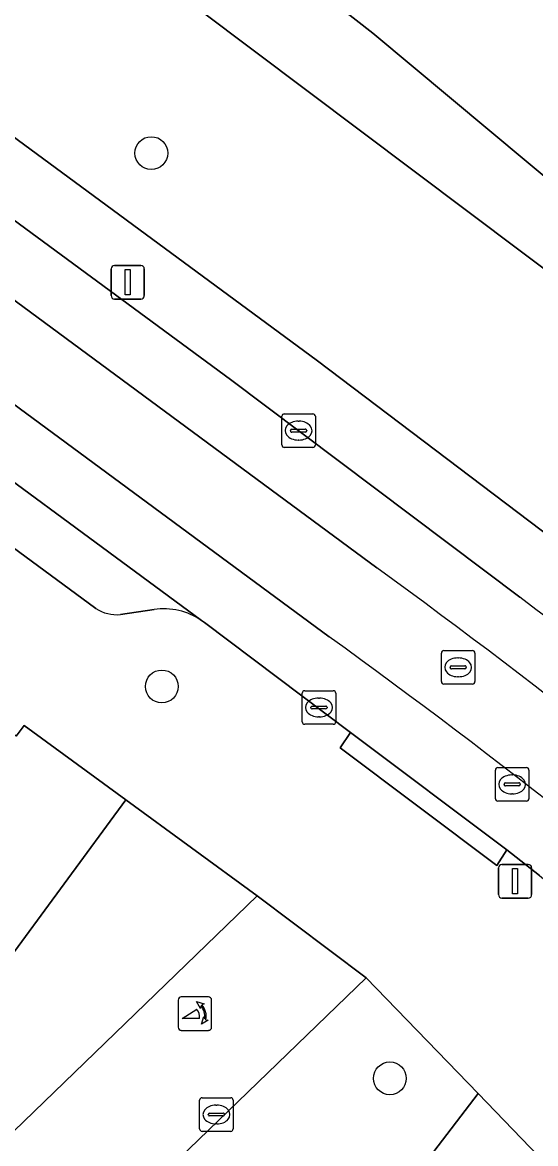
# Model space of a CAD drawing. Extents: x 157445 to 158888, y 383061 to 384688.
# Drawn here: x 158502.73 to 158518.02, y 384057.14 to 384090.53 of the extents above; entities that cross this region are included whole.
import ezdxf

# ---------------------------------------------------------------- set-up
doc = ezdxf.new("R2010")
doc.units = 0
for name, color, linetype in [('IMGEO_Boom', 7, 'Continuous'), ('IMGEO_Groenvoorziening', 7, 'Continuous'), ('IMGEO_Kolk', 7, 'Continuous'), ('IMGEO_Lichtmast', 7, 'Continuous'), ('IMGEO_Loofbos', 7, 'Continuous'), ('IMGEO_Pand', 7, 'Continuous'), ('IMGEO_Parkeervlak_open', 7, 'Continuous'), ('IMGEO_Poller', 7, 'Continuous'), ('IMGEO_Rijbaan_lokaal_gesloten', 7, 'Continuous'), ('IMGEO_Rijbaan_lokaal_open', 7, 'Continuous'), ('IMGEO_Rioolput', 7, 'Continuous'), ('IMGEO_Voetpad_open', 7, 'Continuous')]:
    doc.layers.add(name, color=color, linetype=linetype)

msp = doc.modelspace()

# ---------------------------------------------------------------- linework, layer by layer
at = {"layer": 'IMGEO_Boom'}
for centre in [(158506.566, 384086.641), (158506.88, 384070.756), (158513.674, 384059.083)]:
    msp.add_circle(centre, 0.489, dxfattribs=at)
at = {"layer": 'IMGEO_Groenvoorziening'}
for points in [[(158545.766, 384048.466), (158548.225, 384046.036), (158548.75, 384045.518), (158549.462, 384044.78), (158550.011, 384044.299), (158551.528, 384045.626), (158538.859, 384058.021), (158533.027, 384063.389), (158529.268, 384066.645), (158522.395, 384072.228), (158511.515, 384080.453), (158494.218, 384093.204), (158455.356, 384121.801), (158428.22, 384141.7), (158422.88, 384145.74), (158424.687, 384148.49), (158423.136, 384149.491), (158418.748, 384152.605), (158413.731, 384155.141), (158389.592, 384163.137), (158358.24, 384173.5), (158351.823, 384177.109)], [(158422.88, 384145.74), (158428.22, 384141.7), (158455.356, 384121.801), (158494.218, 384093.204), (158511.515, 384080.453), (158522.395, 384072.228), (158529.268, 384066.645), (158533.027, 384063.389), (158538.859, 384058.021), (158551.528, 384045.626), (158558.856, 384052.037), (158560.591, 384053.497), (158557.211, 384055.052), (158552.414, 384057.658), (158547.774, 384060.949), (158540.021, 384066.852), (158500, 384096.927), (158443.955, 384137.978), (158423.407, 384152.613)], [(158423.407, 384152.613), (158443.955, 384137.978), (158500, 384096.927), (158540.021, 384066.852), (158520.083, 384084.448), (158513.168, 384090.216), (158502.837, 384098.271), (158500, 384100.298), (158483.48, 384112.104), (158442.569, 384142.032)], [(158417.591, 384150.974), (158421.979, 384147.86), (158421.242, 384146.844), (158420.065, 384145.223), (158426.192, 384140.773), (158427.006, 384140.174), (158464.237, 384112.785), (158481.54, 384100.049), (158508.925, 384079.9), (158517.542, 384073.412)], [(158482.119, 384016.248), (158486.568, 384020.539), (158490.901, 384024.755), (158495.32, 384029.014), (158499.955, 384033.482), (158504.327, 384037.705), (158508.785, 384042.011), (158509.161, 384041.624), (158511.092, 384043.507), (158510.718, 384043.896), (158511.077, 384044.243), (158507.862, 384047.594), (158516.301, 384058.628), (158512.968, 384062.078), (158417.213, 383969.604)]]:
    msp.add_lwpolyline(points, dxfattribs=at)
msp.add_arc((158388.527, 383900.388), 215.829, 48.17125, 53.29009, dxfattribs=at)
at = {"layer": 'IMGEO_Kolk'}
for p, q in [((158510.454, 384077.949), (158510.454, 384078.801)), ((158510.529, 384078.875), (158511.381, 384078.875)), ((158511.455, 384078.801), (158511.455, 384077.949)), ((158510.713, 384078.369), (158510.713, 384078.381)), ((158510.756, 384078.418), (158511.154, 384078.418)), ((158510.942, 384078.655), (158510.967, 384078.655)), ((158511.197, 384078.381), (158511.197, 384078.369)), ((158511.151, 384078.332), (158510.753, 384078.332)), ((158510.965, 384078.095), (158510.94, 384078.095)), ((158511.381, 384077.875), (158510.529, 384077.875)), ((158511.062, 384069.703), (158511.062, 384070.555)), ((158511.137, 384070.629), (158511.989, 384070.629)), ((158511.55, 384070.409), (158511.575, 384070.409)), ((158512.063, 384070.555), (158512.063, 384069.703)), ((158511.321, 384070.123), (158511.321, 384070.135)), ((158511.759, 384070.086), (158511.361, 384070.086)), ((158511.364, 384070.172), (158511.762, 384070.172)), ((158511.805, 384070.135), (158511.805, 384070.123)), ((158511.573, 384069.849), (158511.548, 384069.849)), ((158511.989, 384069.629), (158511.137, 384069.629)), ((158508.005, 384057.579), (158508.005, 384058.431)), ((158508.08, 384058.505), (158508.932, 384058.505)), ((158509.006, 384058.431), (158509.006, 384057.579)), ((158508.264, 384057.999), (158508.264, 384058.011)), ((158508.307, 384058.048), (158508.705, 384058.048)), ((158508.493, 384058.285), (158508.518, 384058.285)), ((158508.748, 384058.011), (158508.748, 384057.999)), ((158508.702, 384057.962), (158508.304, 384057.962)), ((158508.516, 384057.725), (158508.491, 384057.725)), ((158508.932, 384057.505), (158508.08, 384057.505))]:
    msp.add_line(p, q, dxfattribs=at)
for points in [[(158510.454, 384077.949), (158510.454, 384078.801)], [(158510.529, 384078.875), (158511.381, 384078.875)], [(158511.455, 384078.801), (158511.455, 384077.949)], [(158511.381, 384077.875), (158510.529, 384077.875)], [(158511.062, 384069.703), (158511.062, 384070.555)], [(158511.137, 384070.629), (158511.989, 384070.629)], [(158512.063, 384070.555), (158512.063, 384069.703)], [(158511.989, 384069.629), (158511.137, 384069.629)], [(158508.005, 384057.579), (158508.005, 384058.431)], [(158508.08, 384058.505), (158508.932, 384058.505)], [(158509.006, 384058.431), (158509.006, 384057.579)], [(158508.932, 384057.505), (158508.08, 384057.505)]]:
    msp.add_lwpolyline(points, dxfattribs=at)
for centre, radius, start, end in [((158510.531, 384078.799), 0.0765, 91.552, 178.448), ((158510.531, 384078.799), 0.0765, 91.552, 178.448), ((158511.379, 384078.799), 0.0765, 1.552, 88.448), ((158511.379, 384078.799), 0.0765, 1.552, 88.448), ((158510.753, 384078.378), 0.0403, 85.8775, 175.7526), ((158510.75, 384078.368), 0.0366, 178.938, 274.7102), ((158511.154, 384078.375), 0.043, 264.8664, 352.4533), ((158511.158, 384078.38), 0.0386, 1.7309, 96.639), ((158510.531, 384077.951), 0.0765, 181.552, 268.448), ((158510.531, 384077.951), 0.0765, 181.552, 268.448), ((158511.379, 384077.951), 0.0765, 271.552, 358.448), ((158511.379, 384077.951), 0.0765, 271.552, 358.448), ((158511.139, 384070.553), 0.0765, 91.552, 178.448), ((158511.139, 384070.553), 0.0765, 91.552, 178.448), ((158511.987, 384070.553), 0.0765, 1.552, 88.448), ((158511.987, 384070.553), 0.0765, 1.552, 88.448), ((158511.361, 384070.132), 0.0403, 85.8775, 175.7526), ((158511.358, 384070.122), 0.0366, 178.938, 274.7102), ((158511.762, 384070.129), 0.043, 264.8664, 352.4533), ((158511.766, 384070.134), 0.0386, 1.7309, 96.639), ((158511.139, 384069.705), 0.0765, 181.552, 268.448), ((158511.139, 384069.705), 0.0765, 181.552, 268.448), ((158511.987, 384069.705), 0.0765, 271.552, 358.448), ((158511.987, 384069.705), 0.0765, 271.552, 358.448), ((158508.082, 384058.429), 0.0765, 91.552, 178.448), ((158508.082, 384058.429), 0.0765, 91.552, 178.448), ((158508.93, 384058.429), 0.0765, 1.552, 88.448), ((158508.93, 384058.429), 0.0765, 1.552, 88.448), ((158508.304, 384058.008), 0.0403, 85.8775, 175.7526), ((158508.301, 384057.998), 0.0366, 178.938, 274.7102), ((158508.705, 384058.005), 0.043, 264.8664, 352.4533), ((158508.709, 384058.01), 0.0386, 1.7309, 96.639), ((158508.082, 384057.581), 0.0765, 181.552, 268.448), ((158508.082, 384057.581), 0.0765, 181.552, 268.448), ((158508.93, 384057.581), 0.0765, 271.552, 358.448), ((158508.93, 384057.581), 0.0765, 271.552, 358.448)]:
    msp.add_arc(centre, radius, start, end, dxfattribs=at)
for centre, major_axis, ratio, start_param, end_param in [((158510.941, 384078.375), (-0.387, 0.002), 0.722429, 4.712389, 7.853982), ((158510.966, 384078.375), (-0.39, 0.002), 0.717154, 1.570796, 4.712389), ((158511.549, 384070.129), (-0.387, 0.002), 0.722429, 4.712389, 7.853982), ((158511.574, 384070.129), (-0.39, 0.002), 0.717154, 1.570796, 4.712389), ((158508.492, 384058.005), (-0.387, 0.002), 0.722429, 4.712389, 7.853982), ((158508.517, 384058.005), (-0.39, 0.002), 0.717154, 1.570796, 4.712389)]:
    msp.add_ellipse(centre, major_axis=major_axis, ratio=ratio, start_param=start_param, end_param=end_param, dxfattribs=at)
at = {"layer": 'IMGEO_Lichtmast'}
for p, q in [((158505.368, 384082.395), (158505.368, 384083.195)), ((158505.368, 384083.195), (158505.368, 384082.395)), ((158505.468, 384083.295), (158506.258, 384083.295)), ((158506.258, 384083.295), (158505.468, 384083.295)), ((158506.358, 384083.195), (158506.358, 384082.395)), ((158506.358, 384082.395), (158506.358, 384083.195)), ((158506.258, 384082.295), (158505.468, 384082.295)), ((158505.468, 384082.295), (158506.258, 384082.295)), ((158516.909, 384064.554), (158516.909, 384065.354)), ((158516.909, 384065.354), (158516.909, 384064.554)), ((158517.009, 384065.454), (158517.799, 384065.454)), ((158517.799, 384065.454), (158517.009, 384065.454)), ((158517.899, 384065.354), (158517.899, 384064.554)), ((158517.899, 384064.554), (158517.899, 384065.354)), ((158517.799, 384064.454), (158517.009, 384064.454)), ((158517.009, 384064.454), (158517.799, 384064.454))]:
    msp.add_line(p, q, dxfattribs=at)
for points in [[(158505.788, 384083.17), (158505.938, 384083.17), (158505.938, 384082.42), (158505.788, 384082.42), (158505.788, 384083.17)], [(158517.329, 384065.329), (158517.479, 384065.329), (158517.479, 384064.579), (158517.329, 384064.579), (158517.329, 384065.329)]]:
    msp.add_lwpolyline(points, dxfattribs=at)
for centre, start, end in [((158505.468, 384083.195), 90, 180), ((158505.468, 384083.195), 90, 180), ((158506.258, 384083.195), 0, 90), ((158506.258, 384083.195), 360, 90), ((158505.468, 384082.395), 180, 270), ((158505.468, 384082.395), 180, 270), ((158506.258, 384082.395), 270, 0), ((158506.258, 384082.395), 270, 0), ((158517.009, 384065.354), 90, 180), ((158517.009, 384065.354), 90, 180), ((158517.799, 384065.354), 0, 90), ((158517.799, 384065.354), 360, 90), ((158517.009, 384064.554), 180, 270), ((158517.009, 384064.554), 180, 270), ((158517.799, 384064.554), 270, 0), ((158517.799, 384064.554), 270, 0)]:
    msp.add_arc(centre, 0.1, start, end, dxfattribs=at)
at = {"layer": 'IMGEO_Loofbos'}
msp.add_lwpolyline([(158421.613, 384157.029), (158442.569, 384142.032), (158483.48, 384112.104), (158500, 384100.298), (158502.837, 384098.271), (158513.168, 384090.216), (158520.083, 384084.448), (158540.021, 384066.852), (158553.976, 384057.266)], dxfattribs=at)
at = {"layer": 'IMGEO_Pand'}
msp.add_lwpolyline([(158494.781, 384062.556), (158499.636, 384058.98), (158500.29, 384059.87), (158505.811, 384067.378), (158502.778, 384069.596), (158502.543, 384069.276), (158501.354, 384070.151), (158501.589, 384070.47), (158500.948, 384070.943)], close=True, dxfattribs=at)
at = {"layer": 'IMGEO_Parkeervlak_open'}
for points in [[(158508.063, 384072.719), (158480.251, 384093.222)], [(158481.577, 384090.263), (158504.918, 384073.074)], [(158505.646, 384072.896), (158506.648, 384073.043)]]:
    msp.add_lwpolyline(points, dxfattribs=at)
for centre, radius, start, end in [((158505.554, 384074.099), 1.207, 238.1664, 274.3545), ((158506.959, 384071.149), 1.919, 54.8839, 99.3222)]:
    msp.add_arc(centre, radius, start, end, dxfattribs=at)
at = {"layer": 'IMGEO_Poller'}
for p, q in [((158507.366, 384061.415), (158507.366, 384060.608)), ((158507.366, 384061.415), (158507.366, 384060.608)), ((158508.268, 384061.51), (158507.46, 384061.51)), ((158508.268, 384061.51), (158507.46, 384061.51)), ((158508.362, 384060.608), (158508.362, 384061.415)), ((158508.362, 384060.608), (158508.362, 384061.415)), ((158507.46, 384060.513), (158508.268, 384060.513)), ((158507.46, 384060.513), (158508.268, 384060.513))]:
    msp.add_line(p, q, dxfattribs=at)
for points in [[(158508.045, 384061.239), (158508.033, 384061.166), (158507.908, 384061.371)], [(158507.908, 384061.371), (158508.139, 384061.305), (158508.068, 384061.273)], [(158508.001, 384060.866), (158507.488, 384060.866), (158507.918, 384061.141)], [(158508.061, 384060.694), (158508.127, 384060.925), (158508.157, 384060.857)], [(158508.193, 384060.83), (158508.265, 384060.819), (158508.061, 384060.694)]]:
    msp.add_lwpolyline(points, dxfattribs=at)
for centre, radius, start, end in [((158507.46, 384061.415), 0.0946, 90, 180), ((158507.46, 384061.415), 0.0946, 90, 180), ((158508.268, 384061.415), 0.0946, 0, 90), ((158508.268, 384061.415), 0.0946, 0, 90), ((158507.673, 384060.916), 0.332, 351.3247, 42.4854), ((158507.687, 384060.926), 0.476, 351.7527, 41.1691), ((158507.687, 384060.926), 0.516, 349.3569, 42.2912), ((158507.46, 384060.608), 0.0946, 180, 270), ((158507.46, 384060.608), 0.0946, 180, 270), ((158508.268, 384060.608), 0.0946, 270, 0), ((158508.268, 384060.608), 0.0946, 270, 0)]:
    msp.add_arc(centre, radius, start, end, dxfattribs=at)
at = {"layer": 'IMGEO_Rijbaan_lokaal_gesloten'}
for points in [[(158517.542, 384073.412), (158508.925, 384079.9), (158481.54, 384100.049), (158480.421, 384098.542), (158513.288, 384074.289)], [(158511.866, 384072.236), (158478.923, 384096.529), (158477.811, 384095.012), (158480.251, 384093.222), (158508.063, 384072.719), (158508.148, 384072.657), (158512.505, 384069.385), (158517.159, 384065.889), (158518.133, 384065.124), (158526.048, 384058.561), (158529.018, 384055.908), (158536.442, 384048.923), (158538.053, 384047.375), (158542.308, 384043.094), (158543.764, 384041.579), (158545.115, 384042.929), (158542.65, 384045.467)]]:
    msp.add_lwpolyline(points, dxfattribs=at)
for centre, radius, start, end in [((158387.218, 383900.853), 214.415, 48.95003, 53.98679), ((158388.527, 383900.388), 215.829, 48.17125, 53.29009), ((158390.003, 383903.324), 208.283, 49.04524, 54.19116)]:
    msp.add_arc(centre, radius, start, end, dxfattribs=at)
at = {"layer": 'IMGEO_Rijbaan_lokaal_open'}
msp.add_lwpolyline([(158513.288, 384074.289), (158480.421, 384098.542), (158478.923, 384096.529), (158511.866, 384072.236)], dxfattribs=at)
for centre, radius, start, end in [((158387.218, 383900.853), 214.415, 48.95003, 53.98679), ((158390.003, 383903.324), 208.283, 49.04524, 54.19116)]:
    msp.add_arc(centre, radius, start, end, dxfattribs=at)
at = {"layer": 'IMGEO_Rioolput'}
for p, q in [((158515.208, 384070.899), (158515.208, 384071.751)), ((158515.283, 384071.825), (158516.135, 384071.825)), ((158516.209, 384071.751), (158516.209, 384070.899)), ((158515.51, 384071.368), (158515.908, 384071.368)), ((158515.696, 384071.605), (158515.721, 384071.605)), ((158515.467, 384071.319), (158515.467, 384071.331)), ((158515.905, 384071.282), (158515.507, 384071.282)), ((158515.719, 384071.045), (158515.694, 384071.045)), ((158515.951, 384071.331), (158515.951, 384071.319)), ((158516.135, 384070.825), (158515.283, 384070.825)), ((158516.893, 384068.339), (158517.745, 384068.339)), ((158516.818, 384067.413), (158516.818, 384068.265)), ((158517.306, 384068.119), (158517.331, 384068.119)), ((158517.819, 384068.265), (158517.819, 384067.413)), ((158517.077, 384067.833), (158517.077, 384067.845)), ((158517.515, 384067.796), (158517.117, 384067.796)), ((158517.12, 384067.882), (158517.518, 384067.882)), ((158517.561, 384067.845), (158517.561, 384067.833)), ((158517.745, 384067.339), (158516.893, 384067.339)), ((158517.329, 384067.559), (158517.304, 384067.559))]:
    msp.add_line(p, q, dxfattribs=at)
for points in [[(158515.208, 384070.899), (158515.208, 384071.751)], [(158515.283, 384071.825), (158516.135, 384071.825)], [(158516.209, 384071.751), (158516.209, 384070.899)], [(158516.135, 384070.825), (158515.283, 384070.825)], [(158516.893, 384068.339), (158517.745, 384068.339)], [(158516.818, 384067.413), (158516.818, 384068.265)], [(158517.819, 384068.265), (158517.819, 384067.413)], [(158517.745, 384067.339), (158516.893, 384067.339)]]:
    msp.add_lwpolyline(points, dxfattribs=at)
for centre, radius, start, end in [((158515.285, 384071.749), 0.0765, 91.552, 178.448), ((158515.285, 384071.749), 0.0765, 91.552, 178.448), ((158516.133, 384071.749), 0.0765, 1.552, 88.448), ((158516.133, 384071.749), 0.0765, 1.552, 88.448), ((158515.507, 384071.328), 0.0403, 85.8775, 175.7526), ((158515.912, 384071.33), 0.0386, 1.7309, 96.639), ((158515.504, 384071.318), 0.0366, 178.938, 274.7102), ((158515.908, 384071.325), 0.043, 264.8664, 352.4533), ((158515.285, 384070.901), 0.0765, 181.552, 268.448), ((158515.285, 384070.901), 0.0765, 181.552, 268.448), ((158516.133, 384070.901), 0.0765, 271.552, 358.448), ((158516.133, 384070.901), 0.0765, 271.552, 358.448), ((158516.895, 384068.263), 0.0765, 91.552, 178.448), ((158516.895, 384068.263), 0.0765, 91.552, 178.448), ((158517.743, 384068.263), 0.0765, 1.552, 88.448), ((158517.743, 384068.263), 0.0765, 1.552, 88.448), ((158517.117, 384067.842), 0.0403, 85.8775, 175.7526), ((158517.114, 384067.832), 0.0366, 178.938, 274.7102), ((158517.518, 384067.839), 0.043, 264.8664, 352.4533), ((158517.522, 384067.844), 0.0386, 1.7309, 96.639), ((158516.895, 384067.415), 0.0765, 181.552, 268.448), ((158516.895, 384067.415), 0.0765, 181.552, 268.448), ((158517.743, 384067.415), 0.0765, 271.552, 358.448), ((158517.743, 384067.415), 0.0765, 271.552, 358.448)]:
    msp.add_arc(centre, radius, start, end, dxfattribs=at)
for centre, major_axis, ratio, start_param, end_param in [((158515.695, 384071.325), (-0.387, 0.002), 0.722429, 4.712389, 7.853982), ((158515.72, 384071.325), (-0.39, 0.002), 0.717154, 1.570796, 4.712389), ((158517.305, 384067.839), (-0.387, 0.002), 0.722429, 4.712389, 7.853982), ((158517.33, 384067.839), (-0.39, 0.002), 0.717154, 1.570796, 4.712389)]:
    msp.add_ellipse(centre, major_axis=major_axis, ratio=ratio, start_param=start_param, end_param=end_param, dxfattribs=at)
at = {"layer": 'IMGEO_Voetpad_open'}
for points in [[(158504.918, 384073.074), (158481.577, 384090.263)], [(158506.648, 384073.043), (158505.646, 384072.896)], [(158512.193, 384068.926), (158512.505, 384069.385), (158508.148, 384072.657), (158508.063, 384072.719)], [(158502.543, 384069.276), (158502.778, 384069.596), (158505.811, 384067.378), (158509.719, 384064.516), (158512.968, 384062.078), (158516.301, 384058.628), (158518.888, 384055.95)], [(158518.133, 384065.124), (158517.159, 384065.889), (158516.861, 384065.419), (158512.193, 384068.926)], [(158414.471, 383972.443), (158509.719, 384064.516), (158505.811, 384067.378), (158500.29, 384059.87), (158500.76, 384059.385), (158500.979, 384059.158), (158494.153, 384052.569), (158489.082, 384047.682), (158481.16, 384040.022)]]:
    msp.add_lwpolyline(points, dxfattribs=at)
for points in [[(158517.159, 384065.889), (158512.505, 384069.385), (158512.193, 384068.926), (158516.861, 384065.419)], [(158512.968, 384062.078), (158509.719, 384064.516), (158414.471, 383972.443), (158417.213, 383969.604)], [(158518.888, 384055.95), (158516.301, 384058.628), (158507.862, 384047.594), (158511.077, 384044.243), (158515.429, 384048.451), (158515.138, 384048.751), (158513.171, 384046.891), (158511.736, 384048.409), (158513.462, 384050.096), (158513.154, 384050.389)]]:
    msp.add_lwpolyline(points, close=True, dxfattribs=at)
for centre, radius, start, end in [((158505.554, 384074.099), 1.207, 238.1664, 274.3545), ((158506.959, 384071.149), 1.919, 54.8839, 99.3222)]:
    msp.add_arc(centre, radius, start, end, dxfattribs=at)

doc.saveas('drawing.dxf')
